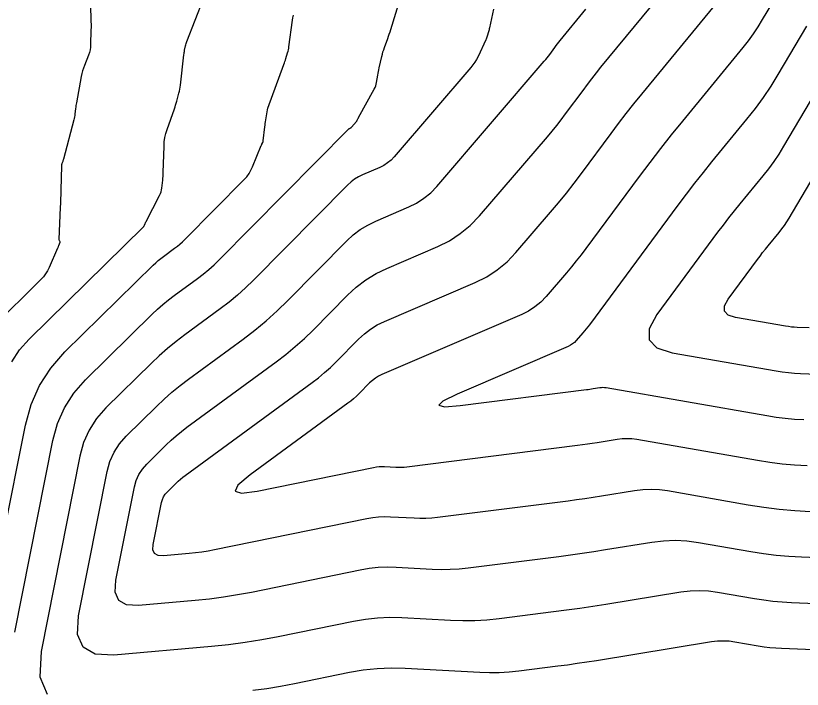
# Model space of a CAD drawing. Extents: x 1354696 to 1366163, y 660729 to 670380.
# Drawn here: x 1360773.5 to 1360827.9, y 664411.1 to 664457.6 of the extents above; entities that cross this region are included whole.
import ezdxf

# ---------------------------------------------------------------- set-up
doc = ezdxf.new("R2010")
doc.units = 0
doc.layers.add('R_Contours', color=7, linetype='Continuous')

msp = doc.modelspace()

# ---------------------------------------------------------------- linework, layer by layer
at = {"layer": 'R_Contours'}
for points in [[(1360833.84, 664419.984), (1360827.808, 664420.236), (1360826.927, 664420.287), (1360826.048, 664420.367), (1360825.173, 664420.475), (1360824.301, 664420.612), (1360820.679, 664421.243), (1360819.878, 664421.349), (1360819.077, 664421.387), (1360818.276, 664421.357), (1360817.474, 664421.26), (1360814.266, 664420.738), (1360813.463, 664420.611), (1360812.66, 664420.491), (1360811.855, 664420.379), (1360811.049, 664420.273), (1360804.787, 664419.484), (1360804.166, 664419.42), (1360803.544, 664419.384), (1360802.921, 664419.376), (1360802.297, 664419.396), (1360799.8, 664419.533), (1360799.177, 664419.547), (1360798.557, 664419.521), (1360797.94, 664419.456), (1360797.326, 664419.351), (1360789.8, 664417.814), (1360788.837, 664417.631), (1360787.869, 664417.476), (1360786.898, 664417.349), (1360785.923, 664417.249), (1360782.014, 664416.904), (1360781.182, 664416.949), (1360780.643, 664417.256), (1360780.396, 664417.825), (1360780.441, 664418.656), (1360781.72, 664425.091), (1360781.842, 664425.536), (1360782.025, 664425.948), (1360782.269, 664426.327), (1360782.574, 664426.673), (1360783.917, 664427.993), (1360784.258, 664428.316), (1360784.61, 664428.627), (1360784.974, 664428.924), (1360785.348, 664429.209), (1360791.521, 664433.732), (1360792.19, 664434.242), (1360792.836, 664434.778), (1360793.461, 664435.338), (1360794.065, 664435.924), (1360796.435, 664438.318), (1360797.05, 664438.883), (1360797.71, 664439.381), (1360798.416, 664439.814), (1360799.167, 664440.179), (1360802.673, 664441.687), (1360803.485, 664442.09), (1360804.235, 664442.577), (1360804.925, 664443.148), (1360805.553, 664443.801), (1360810.251, 664449.268), (1360810.576, 664449.654), (1360810.895, 664450.045), (1360811.206, 664450.442), (1360811.51, 664450.845), (1360812.711, 664452.468), (1360813.014, 664452.872), (1360813.322, 664453.272), (1360813.635, 664453.668), (1360813.953, 664454.06), (1360820.244, 664461.709)], [(1360828.416, 664423.381), (1360827.337, 664423.443), (1360826.262, 664423.541), (1360825.191, 664423.674), (1360824.124, 664423.842), (1360818.558, 664424.811), (1360817.987, 664424.886), (1360817.415, 664424.914), (1360816.843, 664424.893), (1360816.271, 664424.824), (1360813.981, 664424.451), (1360813.409, 664424.36), (1360812.835, 664424.275), (1360812.261, 664424.194), (1360811.686, 664424.119), (1360802.664, 664422.982), (1360802.259, 664422.94), (1360801.852, 664422.917), (1360801.445, 664422.911), (1360801.037, 664422.924), (1360799.404, 664423.014), (1360798.997, 664423.023), (1360798.592, 664423.006), (1360798.188, 664422.964), (1360797.787, 664422.895), (1360787.246, 664420.743), (1360786.812, 664420.66), (1360786.375, 664420.59), (1360785.937, 664420.533), (1360785.497, 664420.488), (1360783.733, 664420.332), (1360783.358, 664420.352), (1360783.115, 664420.491), (1360783.004, 664420.748), (1360783.024, 664421.123), (1360783.601, 664424.026), (1360783.656, 664424.226), (1360783.739, 664424.412), (1360783.849, 664424.584), (1360783.986, 664424.74), (1360784.592, 664425.335), (1360784.746, 664425.481), (1360784.905, 664425.621), (1360785.069, 664425.755), (1360785.238, 664425.884), (1360793.991, 664432.297), (1360794.428, 664432.631), (1360794.851, 664432.981), (1360795.26, 664433.347), (1360795.654, 664433.73), (1360797.204, 664435.295), (1360797.606, 664435.665), (1360798.038, 664435.991), (1360798.499, 664436.274), (1360798.99, 664436.513), (1360805.263, 664439.209), (1360806.057, 664439.604), (1360806.791, 664440.08), (1360807.465, 664440.638), (1360808.079, 664441.277), (1360810.467, 664444.055), (1360811.02, 664444.711), (1360811.561, 664445.377), (1360812.091, 664446.053), (1360812.608, 664446.738), (1360814.651, 664449.498), (1360815.166, 664450.185), (1360815.69, 664450.865), (1360816.222, 664451.538), (1360816.763, 664452.205), (1360823.497, 664460.393)], [(1360826.302, 664459.391), (1360825.097, 664457.353), (1360824.787, 664456.85), (1360824.457, 664456.36), (1360824.11, 664455.884), (1360823.743, 664455.42), (1360819.573, 664450.35), (1360818.809, 664449.409), (1360818.058, 664448.458), (1360817.318, 664447.498), (1360816.59, 664446.528), (1360812.901, 664441.544), (1360812.578, 664441.116), (1360812.247, 664440.693), (1360811.909, 664440.277), (1360811.563, 664439.867), (1360810.163, 664438.238), (1360809.795, 664437.856), (1360809.392, 664437.522), (1360808.952, 664437.236), (1360808.477, 664437), (1360798.814, 664432.846), (1360798.583, 664432.733), (1360798.365, 664432.601), (1360798.162, 664432.447), (1360797.973, 664432.273), (1360797.244, 664431.537), (1360797.058, 664431.357), (1360796.866, 664431.184), (1360796.667, 664431.02), (1360796.462, 664430.863), (1360789.711, 664425.917), (1360788.876, 664425.212), (1360788.68, 664424.791), (1360789.124, 664424.652), (1360790.207, 664424.797), (1360798.247, 664426.439), (1360798.436, 664426.471), (1360798.626, 664426.491), (1360798.817, 664426.499), (1360799.008, 664426.495), (1360799.776, 664426.453), (1360799.968, 664426.447), (1360800.16, 664426.449), (1360800.351, 664426.46), (1360800.542, 664426.48), (1360812.323, 664427.965), (1360812.667, 664428.01), (1360813.011, 664428.058), (1360813.354, 664428.109), (1360813.697, 664428.163), (1360815.068, 664428.387), (1360815.41, 664428.428), (1360815.753, 664428.441), (1360816.095, 664428.424), (1360816.437, 664428.379), (1360824.769, 664426.928), (1360825.62, 664426.795), (1360826.474, 664426.689), (1360827.33, 664426.611), (1360828.19, 664426.561)], [(1360773.262, 664433.73), (1360773.786, 664434.544), (1360774.441, 664435.287), (1360782.339, 664443.047), (1360782.362, 664443.072), (1360782.382, 664443.099), (1360782.4, 664443.127), (1360782.415, 664443.157), (1360782.47, 664443.282), (1360782.483, 664443.313), (1360782.498, 664443.344), (1360782.513, 664443.375), (1360782.528, 664443.405), (1360783.466, 664445.217), (1360783.522, 664445.339), (1360783.567, 664445.464), (1360783.6, 664445.593), (1360783.621, 664445.725), (1360783.681, 664446.261), (1360783.695, 664446.395), (1360783.706, 664446.529), (1360783.714, 664446.664), (1360783.719, 664446.799), (1360783.768, 664448.625), (1360783.787, 664448.919), (1360783.829, 664449.209), (1360783.894, 664449.495), (1360783.981, 664449.776), (1360784.48, 664451.187), (1360784.526, 664451.32), (1360784.569, 664451.455), (1360784.61, 664451.59), (1360784.647, 664451.727), (1360784.793, 664452.273), (1360784.827, 664452.41), (1360784.856, 664452.549), (1360784.88, 664452.688), (1360784.899, 664452.828), (1360785.147, 664454.928), (1360785.156, 664455.005), (1360785.168, 664455.083), (1360785.18, 664455.16), (1360785.193, 664455.237), (1360785.25, 664455.545), (1360785.266, 664455.621), (1360785.286, 664455.697), (1360785.309, 664455.771), (1360785.336, 664455.844), (1360786.505, 664458.812)], [(1360773.452, 664415.075), (1360776.076, 664428.285), (1360776.4, 664429.463), (1360776.884, 664430.554), (1360777.531, 664431.558), (1360778.338, 664432.474), (1360782.959, 664437.014), (1360783.319, 664437.356), (1360783.692, 664437.684), (1360784.076, 664437.999), (1360784.471, 664438.3), (1360786.077, 664439.476), (1360786.472, 664439.778), (1360786.854, 664440.094), (1360787.224, 664440.426), (1360787.58, 664440.772), (1360796.513, 664449.794), (1360796.528, 664449.808), (1360796.545, 664449.82), (1360796.563, 664449.831), (1360796.582, 664449.841), (1360796.66, 664449.874), (1360796.679, 664449.883), (1360796.696, 664449.895), (1360796.712, 664449.908), (1360796.727, 664449.923), (1360797.065, 664450.316), (1360797.081, 664450.337), (1360797.096, 664450.358), (1360797.109, 664450.38), (1360797.121, 664450.403), (1360797.166, 664450.498), (1360797.177, 664450.522), (1360797.189, 664450.546), (1360797.201, 664450.569), (1360797.213, 664450.592), (1360798.289, 664452.551), (1360798.345, 664452.664), (1360798.391, 664452.78), (1360798.427, 664452.899), (1360798.452, 664453.022), (1360798.536, 664453.52), (1360798.557, 664453.645), (1360798.581, 664453.769), (1360798.606, 664453.892), (1360798.633, 664454.016), (1360798.811, 664454.799), (1360798.85, 664454.959), (1360798.893, 664455.117), (1360798.942, 664455.274), (1360798.996, 664455.429), (1360799.223, 664456.048), (1360799.278, 664456.202), (1360799.331, 664456.358), (1360799.382, 664456.514), (1360799.431, 664456.672), (1360800.126, 664458.956)], [(1360778.689, 664458.212), (1360778.716, 664457.409), (1360778.721, 664457.213), (1360778.723, 664457.017), (1360778.723, 664456.82), (1360778.72, 664456.624), (1360778.698, 664455.639), (1360778.685, 664455.447), (1360778.656, 664455.259), (1360778.61, 664455.074), (1360778.547, 664454.893), (1360778.264, 664454.173), (1360778.198, 664453.992), (1360778.14, 664453.808), (1360778.092, 664453.622), (1360778.052, 664453.433), (1360777.716, 664451.613), (1360777.698, 664451.515), (1360777.683, 664451.417), (1360777.669, 664451.318), (1360777.656, 664451.22), (1360777.61, 664450.826), (1360777.596, 664450.727), (1360777.58, 664450.63), (1360777.559, 664450.533), (1360777.535, 664450.436), (1360776.813, 664447.718), (1360776.802, 664447.68), (1360776.791, 664447.643), (1360776.779, 664447.605), (1360776.766, 664447.568), (1360776.714, 664447.421), (1360776.703, 664447.384), (1360776.694, 664447.346), (1360776.689, 664447.308), (1360776.686, 664447.269), (1360776.641, 664445.567), (1360776.632, 664445.27), (1360776.622, 664444.973), (1360776.61, 664444.677), (1360776.596, 664444.38), (1360776.492, 664442.205), (1360776.492, 664442.182), (1360776.496, 664442.161), (1360776.503, 664442.14), (1360776.513, 664442.121), (1360776.56, 664442.043), (1360776.569, 664442.023), (1360776.573, 664442.003), (1360776.572, 664441.983), (1360776.567, 664441.962), (1360776.483, 664441.738), (1360776.466, 664441.694), (1360776.448, 664441.65), (1360776.43, 664441.606), (1360776.412, 664441.563), (1360775.832, 664440.242), (1360775.719, 664440.014), (1360775.586, 664439.8), (1360775.434, 664439.6), (1360775.261, 664439.414), (1360771.896, 664436.108)], [(1360772.659, 664421.617), (1360774.195, 664429.35), (1360774.586, 664430.772), (1360775.171, 664432.09), (1360775.951, 664433.301), (1360776.926, 664434.408), (1360783.026, 664440.402), (1360783.197, 664440.563), (1360783.373, 664440.719), (1360783.554, 664440.867), (1360783.741, 664441.01), (1360784.501, 664441.566), (1360784.687, 664441.708), (1360784.868, 664441.858), (1360785.042, 664442.014), (1360785.211, 664442.178), (1360789.301, 664446.308), (1360789.481, 664446.509), (1360789.639, 664446.724), (1360789.775, 664446.954), (1360789.889, 664447.199), (1360790.484, 664448.655), (1360790.495, 664448.683), (1360790.507, 664448.71), (1360790.52, 664448.736), (1360790.533, 664448.763), (1360790.588, 664448.868), (1360790.6, 664448.895), (1360790.61, 664448.923), (1360790.617, 664448.951), (1360790.622, 664448.98), (1360790.732, 664449.946), (1360790.746, 664450.066), (1360790.762, 664450.186), (1360790.78, 664450.306), (1360790.799, 664450.425), (1360790.914, 664451.119), (1360790.916, 664451.13), (1360790.918, 664451.141), (1360790.921, 664451.152), (1360790.923, 664451.163), (1360790.933, 664451.207), (1360790.936, 664451.218), (1360790.939, 664451.229), (1360790.942, 664451.24), (1360790.946, 664451.25), (1360792.046, 664454.258), (1360792.081, 664454.358), (1360792.116, 664454.458), (1360792.149, 664454.559), (1360792.18, 664454.66), (1360792.303, 664455.066), (1360792.332, 664455.168), (1360792.357, 664455.27), (1360792.378, 664455.374), (1360792.394, 664455.479), (1360792.645, 664457.309), (1360792.672, 664457.479), (1360792.706, 664457.648)], [(1360806.518, 664458.075), (1360806.255, 664456.782), (1360806.239, 664456.711), (1360806.222, 664456.639), (1360806.203, 664456.569), (1360806.183, 664456.498), (1360806.097, 664456.218), (1360806.074, 664456.148), (1360806.049, 664456.08), (1360806.022, 664456.012), (1360805.992, 664455.945), (1360805.461, 664454.814), (1360805.356, 664454.608), (1360805.237, 664454.41), (1360805.106, 664454.221), (1360804.961, 664454.04), (1360799.669, 664447.883), (1360799.45, 664447.655), (1360799.209, 664447.456), (1360798.947, 664447.286), (1360798.664, 664447.145), (1360797.489, 664446.64), (1360797.204, 664446.501), (1360796.936, 664446.337), (1360796.685, 664446.147), (1360796.452, 664445.933), (1360789.949, 664439.366), (1360789.405, 664438.837), (1360788.841, 664438.331), (1360788.257, 664437.848), (1360787.654, 664437.387), (1360785.201, 664435.59), (1360784.597, 664435.131), (1360784.011, 664434.65), (1360783.442, 664434.149), (1360782.891, 664433.627), (1360779.75, 664430.541), (1360779.11, 664429.814), (1360778.598, 664429.019), (1360778.214, 664428.154), (1360777.957, 664427.22), (1360775.276, 664413.723), (1360775.181, 664411.98), (1360775.7, 664410.786)], [(1360837.246, 664416.671), (1360827.12, 664417.094), (1360826.476, 664417.131), (1360825.834, 664417.189), (1360825.194, 664417.269), (1360824.557, 664417.369), (1360822.012, 664417.812), (1360821.376, 664417.896), (1360820.739, 664417.926), (1360820.103, 664417.903), (1360819.465, 664417.826), (1360814.289, 664416.983), (1360813.387, 664416.84), (1360812.484, 664416.705), (1360811.58, 664416.579), (1360810.675, 664416.461), (1360806.909, 664415.986), (1360806.073, 664415.9), (1360805.236, 664415.851), (1360804.398, 664415.841), (1360803.558, 664415.868), (1360800.196, 664416.051), (1360799.358, 664416.071), (1360798.523, 664416.036), (1360797.692, 664415.948), (1360796.866, 664415.807), (1360791.661, 664414.744), (1360790.516, 664414.527), (1360789.366, 664414.343), (1360788.212, 664414.191), (1360787.053, 664414.072), (1360780.294, 664413.476), (1360779.006, 664413.545), (1360778.171, 664414.021), (1360777.789, 664414.902), (1360777.859, 664416.19), (1360779.839, 664426.155), (1360780.028, 664426.845), (1360780.312, 664427.483), (1360780.69, 664428.071), (1360781.162, 664428.607), (1360783.242, 664430.65), (1360783.77, 664431.151), (1360784.316, 664431.632), (1360784.878, 664432.093), (1360785.458, 664432.534), (1360789.23, 664435.298), (1360790.042, 664435.917), (1360790.827, 664436.567), (1360791.586, 664437.248), (1360792.319, 664437.959), (1360796.391, 664442.072), (1360796.842, 664442.487), (1360797.327, 664442.853), (1360797.845, 664443.171), (1360798.397, 664443.439), (1360800.669, 664444.416), (1360801.216, 664444.688), (1360801.722, 664445.016), (1360802.187, 664445.401), (1360802.611, 664445.842), (1360810.035, 664454.481), (1360810.133, 664454.596), (1360810.228, 664454.713), (1360810.321, 664454.832), (1360810.412, 664454.953), (1360810.771, 664455.438), (1360810.862, 664455.559), (1360810.954, 664455.679), (1360811.048, 664455.797), (1360811.143, 664455.915), (1360812.914, 664458.067)], [(1360828.145, 664456.898), (1360826.175, 664453.564), (1360825.677, 664452.758), (1360825.15, 664451.974), (1360824.593, 664451.211), (1360824.006, 664450.468), (1360821.598, 664447.54), (1360821.001, 664446.804), (1360820.413, 664446.061), (1360819.835, 664445.311), (1360819.266, 664444.552), (1360813.15, 664436.29), (1360813.044, 664436.148), (1360812.934, 664436.009), (1360812.823, 664435.872), (1360812.709, 664435.736), (1360812.247, 664435.199), (1360812.126, 664435.073), (1360811.992, 664434.963), (1360811.848, 664434.869), (1360811.691, 664434.791), (1360804.021, 664431.494), (1360803.035, 664431.015), (1360802.741, 664430.725), (1360803.141, 664430.624), (1360804.234, 664430.711), (1360812.959, 664431.811), (1360813.073, 664431.825), (1360813.186, 664431.841), (1360813.299, 664431.858), (1360813.413, 664431.876), (1360813.865, 664431.95), (1360813.978, 664431.963), (1360814.091, 664431.967), (1360814.204, 664431.962), (1360814.316, 664431.947), (1360825.415, 664430.015), (1360826.049, 664429.915), (1360826.685, 664429.836), (1360827.323, 664429.778), (1360827.964, 664429.741)], [(1360830.311, 664454.949), (1360826.56, 664448.604), (1360826.233, 664448.074), (1360825.886, 664447.558), (1360825.519, 664447.055), (1360825.132, 664446.566), (1360823.547, 664444.639), (1360823.154, 664444.154), (1360822.767, 664443.665), (1360822.386, 664443.171), (1360822.012, 664442.672), (1360817.814, 664436.999), (1360817.274, 664436.016), (1360817.271, 664435.247), (1360817.804, 664434.693), (1360818.873, 664434.353), (1360826.06, 664433.101), (1360826.477, 664433.036), (1360826.896, 664432.984), (1360827.316, 664432.946), (1360827.738, 664432.921), (1360829.428, 664432.851)], [(1360828.325, 664436.067), (1360827.512, 664436.101), (1360827.309, 664436.113), (1360827.107, 664436.131), (1360826.906, 664436.156), (1360826.705, 664436.188), (1360823.248, 664436.79), (1360822.734, 664436.953), (1360822.478, 664437.22), (1360822.479, 664437.59), (1360822.739, 664438.063), (1360824.758, 664440.791), (1360824.938, 664441.031), (1360825.121, 664441.269), (1360825.307, 664441.504), (1360825.496, 664441.737), (1360826.259, 664442.664), (1360826.445, 664442.899), (1360826.621, 664443.141), (1360826.788, 664443.389), (1360826.946, 664443.644), (1360832.864, 664453.656)], [(1360789.906, 664411.061), (1360790.866, 664411.187), (1360791.823, 664411.341), (1360792.775, 664411.521), (1360796.578, 664412.298), (1360797.53, 664412.461), (1360798.488, 664412.562), (1360799.45, 664412.602), (1360800.416, 664412.58), (1360805.578, 664412.298), (1360806.254, 664412.276), (1360806.929, 664412.284), (1360807.604, 664412.324), (1360808.277, 664412.393), (1360810.967, 664412.732), (1360811.639, 664412.82), (1360812.31, 664412.914), (1360812.98, 664413.014), (1360813.65, 664413.12), (1360821.597, 664414.414), (1360822, 664414.463), (1360822.402, 664414.478), (1360822.804, 664414.458), (1360823.206, 664414.405), (1360824.813, 664414.126), (1360825.216, 664414.062), (1360825.62, 664414.012), (1360826.025, 664413.975), (1360826.432, 664413.952), (1360833.024, 664413.677)]]:
    msp.add_lwpolyline(points, dxfattribs=at)

doc.saveas('drawing.dxf')
